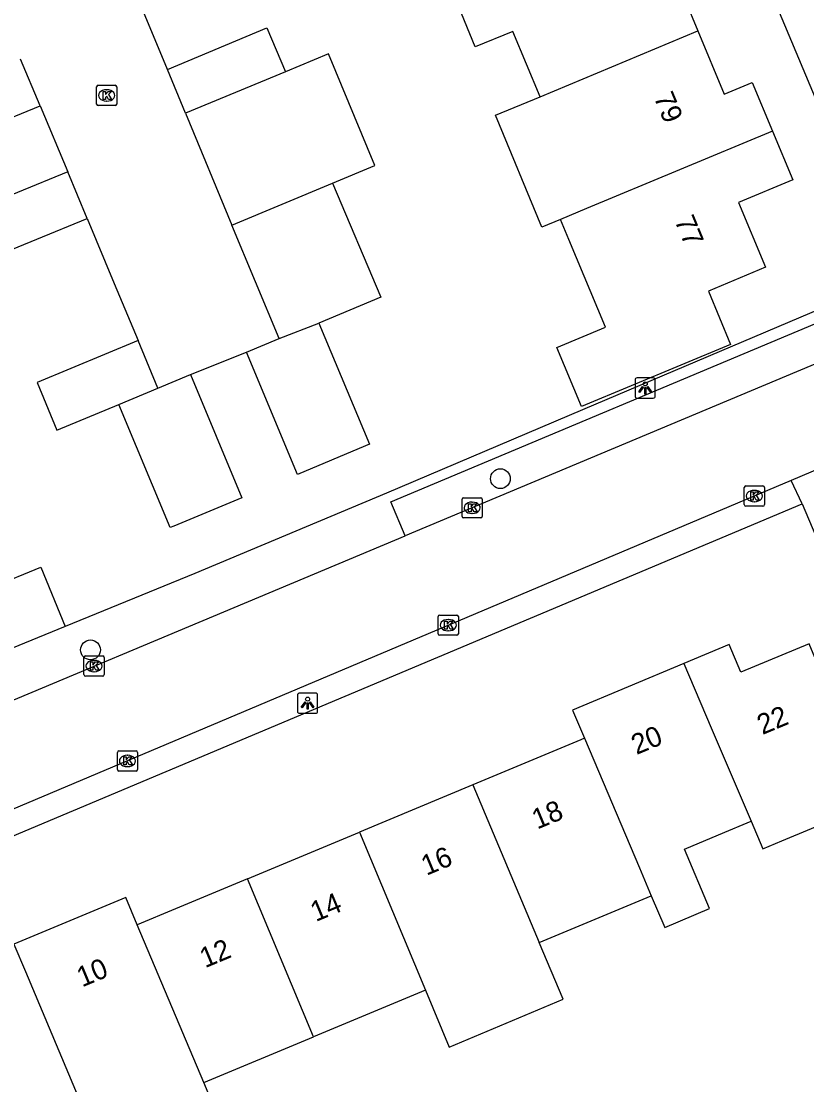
# Model space of a CAD drawing. Extents: x 157767 to 159171, y 387842 to 389425.
# Drawn here: x 158825.8 to 158864.7, y 388307.4 to 388360 of the extents above; entities that cross this region are included whole.
import ezdxf

# ---------------------------------------------------------------- set-up
doc = ezdxf.new("R2010")
doc.units = 0
for name, color, linetype in [('IMGEO_Boom', 7, 'Continuous'), ('IMGEO_Kolk', 7, 'Continuous'), ('IMGEO_Lichtpunt', 7, 'Continuous'), ('IMGEO_Muur', 7, 'Continuous'), ('IMGEO_Pand', 7, 'Continuous'), ('IMGEO_Pand_nummerreeks', 7, 'Continuous'), ('IMGEO_Rijbaan_lokaal_open', 7, 'Continuous'), ('IMGEO_Voetpad_open', 7, 'Continuous')]:
    doc.layers.add(name, color=color, linetype=linetype)

msp = doc.modelspace()

# ---------------------------------------------------------------- linework, layer by layer
at = {"layer": 'IMGEO_Boom'}
for centre in [(158849.525, 388337.403), (158829.227, 388328.933)]:
    msp.add_circle(centre, 0.489, dxfattribs=at)
at = {"layer": 'IMGEO_Kolk'}
for p, q in [((158829.527, 388355.938), (158829.527, 388356.79)), ((158829.602, 388356.864), (158830.454, 388356.864)), ((158830.015, 388356.644), (158830.04, 388356.644)), ((158830.528, 388356.79), (158830.528, 388355.938)), ((158830.038, 388356.084), (158830.013, 388356.084)), ((158830.454, 388355.864), (158829.602, 388355.864)), ((158861.673, 388337.044), (158862.525, 388337.044)), ((158847.7, 388336.462), (158848.552, 388336.462)), ((158861.598, 388336.118), (158861.598, 388336.97)), ((158862.086, 388336.824), (158862.111, 388336.824)), ((158862.599, 388336.97), (158862.599, 388336.118)), ((158847.625, 388335.536), (158847.625, 388336.388)), ((158848.113, 388336.242), (158848.138, 388336.242)), ((158848.626, 388336.388), (158848.626, 388335.536)), ((158862.525, 388336.044), (158861.673, 388336.044)), ((158862.109, 388336.264), (158862.084, 388336.264)), ((158848.552, 388335.462), (158847.7, 388335.462)), ((158848.136, 388335.682), (158848.111, 388335.682)), ((158846.443, 388329.729), (158846.443, 388330.581)), ((158846.518, 388330.655), (158847.37, 388330.655)), ((158846.931, 388330.435), (158846.956, 388330.435)), ((158847.444, 388330.581), (158847.444, 388329.729)), ((158847.37, 388329.655), (158846.518, 388329.655)), ((158846.954, 388329.875), (158846.929, 388329.875)), ((158828.979, 388328.634), (158829.831, 388328.634)), ((158828.904, 388327.708), (158828.904, 388328.56)), ((158829.392, 388328.414), (158829.417, 388328.414)), ((158829.905, 388328.56), (158829.905, 388327.708)), ((158829.831, 388327.634), (158828.979, 388327.634)), ((158829.415, 388327.854), (158829.39, 388327.854)), ((158830.556, 388323.011), (158830.556, 388323.863)), ((158830.631, 388323.937), (158831.483, 388323.937)), ((158831.557, 388323.863), (158831.557, 388323.011)), ((158831.044, 388323.717), (158831.069, 388323.717)), ((158831.483, 388322.937), (158830.631, 388322.937)), ((158831.067, 388323.157), (158831.042, 388323.157))]:
    msp.add_line(p, q, dxfattribs=at)
for points in [[(158829.527, 388355.938), (158829.527, 388356.79)], [(158829.602, 388356.864), (158830.454, 388356.864)], [(158829.848, 388356.564), (158829.971, 388356.564), (158829.971, 388356.413), (158830.101, 388356.564), (158830.265, 388356.564), (158830.119, 388356.413), (158830.272, 388356.164), (158830.12, 388356.164), (158830.035, 388356.328), (158829.971, 388356.261), (158829.971, 388356.164), (158829.848, 388356.164), (158829.848, 388356.564)], [(158830.528, 388356.79), (158830.528, 388355.938)], [(158830.454, 388355.864), (158829.602, 388355.864)], [(158861.673, 388337.044), (158862.525, 388337.044)], [(158847.7, 388336.462), (158848.552, 388336.462)], [(158861.598, 388336.118), (158861.598, 388336.97)], [(158861.919, 388336.744), (158862.042, 388336.744), (158862.042, 388336.593), (158862.172, 388336.744), (158862.336, 388336.744), (158862.19, 388336.593), (158862.343, 388336.344), (158862.191, 388336.344), (158862.106, 388336.508), (158862.042, 388336.441), (158862.042, 388336.344), (158861.919, 388336.344), (158861.919, 388336.744)], [(158862.599, 388336.97), (158862.599, 388336.118)], [(158847.625, 388335.536), (158847.625, 388336.388)], [(158847.946, 388336.162), (158848.069, 388336.162), (158848.069, 388336.011), (158848.199, 388336.162), (158848.363, 388336.162), (158848.217, 388336.011), (158848.37, 388335.762), (158848.218, 388335.762), (158848.133, 388335.926), (158848.069, 388335.859), (158848.069, 388335.762), (158847.946, 388335.762), (158847.946, 388336.162)], [(158848.626, 388336.388), (158848.626, 388335.536)], [(158862.525, 388336.044), (158861.673, 388336.044)], [(158848.552, 388335.462), (158847.7, 388335.462)], [(158846.443, 388329.729), (158846.443, 388330.581)], [(158846.518, 388330.655), (158847.37, 388330.655)], [(158846.764, 388330.355), (158846.887, 388330.355), (158846.887, 388330.204), (158847.017, 388330.355), (158847.181, 388330.355), (158847.035, 388330.204), (158847.188, 388329.955), (158847.036, 388329.955), (158846.951, 388330.119), (158846.887, 388330.052), (158846.887, 388329.955), (158846.764, 388329.955), (158846.764, 388330.355)], [(158847.444, 388330.581), (158847.444, 388329.729)], [(158847.37, 388329.655), (158846.518, 388329.655)], [(158828.979, 388328.634), (158829.831, 388328.634)], [(158828.904, 388327.708), (158828.904, 388328.56)], [(158829.225, 388328.334), (158829.348, 388328.334), (158829.348, 388328.183), (158829.478, 388328.334), (158829.642, 388328.334), (158829.496, 388328.183), (158829.649, 388327.934), (158829.497, 388327.934), (158829.412, 388328.098), (158829.348, 388328.031), (158829.348, 388327.934), (158829.225, 388327.934), (158829.225, 388328.334)], [(158829.905, 388328.56), (158829.905, 388327.708)], [(158829.831, 388327.634), (158828.979, 388327.634)], [(158830.556, 388323.011), (158830.556, 388323.863)], [(158830.631, 388323.937), (158831.483, 388323.937)], [(158831.557, 388323.863), (158831.557, 388323.011)], [(158830.877, 388323.637), (158831, 388323.637), (158831, 388323.486), (158831.13, 388323.637), (158831.294, 388323.637), (158831.148, 388323.486), (158831.301, 388323.237), (158831.149, 388323.237), (158831.064, 388323.401), (158831, 388323.334), (158831, 388323.237), (158830.877, 388323.237), (158830.877, 388323.637)], [(158831.483, 388322.937), (158830.631, 388322.937)]]:
    msp.add_lwpolyline(points, dxfattribs=at)
for centre, start, end in [((158829.604, 388356.788), 91.552, 178.448), ((158829.604, 388356.788), 91.552, 178.448), ((158830.452, 388356.788), 1.552, 88.448), ((158830.452, 388356.788), 1.552, 88.448), ((158829.604, 388355.94), 181.552, 268.448), ((158829.604, 388355.94), 181.552, 268.448), ((158830.452, 388355.94), 271.552, 358.448), ((158830.452, 388355.94), 271.552, 358.448), ((158861.675, 388336.968), 91.552, 178.448), ((158861.675, 388336.968), 91.552, 178.448), ((158862.523, 388336.968), 1.552, 88.448), ((158862.523, 388336.968), 1.552, 88.448), ((158847.702, 388336.386), 91.552, 178.448), ((158847.702, 388336.386), 91.552, 178.448), ((158848.55, 388336.386), 1.552, 88.448), ((158848.55, 388336.386), 1.552, 88.448), ((158861.675, 388336.12), 181.552, 268.448), ((158861.675, 388336.12), 181.552, 268.448), ((158862.523, 388336.12), 271.552, 358.448), ((158862.523, 388336.12), 271.552, 358.448), ((158847.702, 388335.538), 181.552, 268.448), ((158847.702, 388335.538), 181.552, 268.448), ((158848.55, 388335.538), 271.552, 358.448), ((158848.55, 388335.538), 271.552, 358.448), ((158846.52, 388330.579), 91.552, 178.448), ((158846.52, 388330.579), 91.552, 178.448), ((158847.368, 388330.579), 1.552, 88.448), ((158847.368, 388330.579), 1.552, 88.448), ((158846.52, 388329.731), 181.552, 268.448), ((158846.52, 388329.731), 181.552, 268.448), ((158847.368, 388329.731), 271.552, 358.448), ((158847.368, 388329.731), 271.552, 358.448), ((158828.981, 388328.558), 91.552, 178.448), ((158828.981, 388328.558), 91.552, 178.448), ((158829.829, 388328.558), 1.552, 88.448), ((158829.829, 388328.558), 1.552, 88.448), ((158828.981, 388327.71), 181.552, 268.448), ((158828.981, 388327.71), 181.552, 268.448), ((158829.829, 388327.71), 271.552, 358.448), ((158829.829, 388327.71), 271.552, 358.448), ((158830.633, 388323.861), 91.552, 178.448), ((158830.633, 388323.861), 91.552, 178.448), ((158831.481, 388323.861), 1.552, 88.448), ((158831.481, 388323.861), 1.552, 88.448), ((158830.633, 388323.013), 181.552, 268.448), ((158830.633, 388323.013), 181.552, 268.448), ((158831.481, 388323.013), 271.552, 358.448), ((158831.481, 388323.013), 271.552, 358.448)]:
    msp.add_arc(centre, 0.0765, start, end, dxfattribs=at)
for centre, major_axis, ratio, start_param, end_param in [((158830.014, 388356.364), (-0.387, 0.002), 0.722429, 4.712389, 7.853982), ((158830.039, 388356.364), (-0.39, 0.002), 0.717154, 1.570796, 4.712389), ((158862.085, 388336.544), (-0.387, 0.002), 0.722429, 4.712389, 7.853982), ((158862.11, 388336.544), (-0.39, 0.002), 0.717154, 1.570796, 4.712389), ((158848.112, 388335.962), (-0.387, 0.002), 0.722429, 4.712389, 7.853982), ((158848.137, 388335.962), (-0.39, 0.002), 0.717154, 1.570796, 4.712389), ((158846.93, 388330.155), (-0.387, 0.002), 0.722429, 4.712389, 7.853982), ((158846.955, 388330.155), (-0.39, 0.002), 0.717154, 1.570796, 4.712389), ((158829.391, 388328.134), (-0.387, 0.002), 0.722429, 4.712389, 7.853982), ((158829.416, 388328.134), (-0.39, 0.002), 0.717154, 1.570796, 4.712389), ((158831.043, 388323.437), (-0.387, 0.002), 0.722429, 4.712389, 7.853982), ((158831.068, 388323.437), (-0.39, 0.002), 0.717154, 1.570796, 4.712389)]:
    msp.add_ellipse(centre, major_axis=major_axis, ratio=ratio, start_param=start_param, end_param=end_param, dxfattribs=at)
at = {"layer": 'IMGEO_Lichtpunt'}
for p, q in [((158856.194, 388342.293), (158856.194, 388341.486)), ((158856.194, 388342.293), (158856.194, 388341.486)), ((158857.096, 388342.388), (158856.288, 388342.388)), ((158857.096, 388342.388), (158856.288, 388342.388)), ((158857.19, 388341.486), (158857.19, 388342.293)), ((158857.19, 388341.486), (158857.19, 388342.293)), ((158856.288, 388341.392), (158857.096, 388341.392)), ((158856.288, 388341.392), (158857.096, 388341.392)), ((158839.478, 388326.698), (158839.478, 388325.891)), ((158839.478, 388326.698), (158839.478, 388325.891)), ((158840.38, 388326.793), (158839.572, 388326.793)), ((158840.38, 388326.793), (158839.572, 388326.793)), ((158840.474, 388325.891), (158840.474, 388326.698)), ((158840.474, 388325.891), (158840.474, 388326.698)), ((158839.572, 388325.797), (158840.38, 388325.797)), ((158839.572, 388325.797), (158840.38, 388325.797))]:
    msp.add_line(p, q, dxfattribs=at)
for points in [[(158856.568, 388341.957), (158856.607, 388341.929), (158856.419, 388341.667), (158856.381, 388341.694), (158856.568, 388341.957)], [(158856.67, 388341.909), (158856.717, 388341.909), (158856.717, 388341.587), (158856.67, 388341.587), (158856.67, 388341.909)], [(158856.78, 388341.929), (158856.818, 388341.956), (158857.005, 388341.694), (158856.966, 388341.666), (158856.78, 388341.929)], [(158839.852, 388326.362), (158839.891, 388326.334), (158839.703, 388326.072), (158839.665, 388326.099), (158839.852, 388326.362)], [(158839.954, 388326.314), (158840.001, 388326.314), (158840.001, 388325.992), (158839.954, 388325.992), (158839.954, 388326.314)], [(158840.064, 388326.334), (158840.102, 388326.361), (158840.289, 388326.099), (158840.25, 388326.071), (158840.064, 388326.334)]]:
    msp.add_lwpolyline(points, dxfattribs=at)
for centre in [(158856.693, 388342.091), (158839.977, 388326.496)]:
    msp.add_circle(centre, 0.0994, dxfattribs=at)
for centre, start, end in [((158856.288, 388342.293), 90, 180), ((158856.288, 388342.293), 90, 180), ((158857.096, 388342.293), 0, 90), ((158857.096, 388342.293), 0, 90), ((158856.288, 388341.486), 180, 270), ((158856.288, 388341.486), 180, 270), ((158857.096, 388341.486), 270, 0), ((158857.096, 388341.486), 270, 360), ((158839.572, 388326.698), 90, 180), ((158839.572, 388326.698), 90, 180), ((158840.38, 388326.698), 0, 90), ((158840.38, 388326.698), 0, 90), ((158839.572, 388325.891), 180, 270), ((158839.572, 388325.891), 180, 270), ((158840.38, 388325.891), 270, 0), ((158840.38, 388325.891), 270, 360)]:
    msp.add_arc(centre, 0.0946, start, end, dxfattribs=at)
at = {"layer": 'IMGEO_Muur'}
for points in [[(158853.592, 388340.805), (158843.883, 388336.691)], [(158834.401, 388332.713), (158827.967, 388330.084)]]:
    msp.add_lwpolyline(points, dxfattribs=at)
at = {"layer": 'IMGEO_Pand'}
for points in [[(158858.364, 388365.652), (158859.366, 388363.244), (158858.005, 388362.678), (158859.304, 388359.557)], [(158851.486, 388356.302), (158850.141, 388359.534), (158848.282, 388358.76), (158847.326, 388361.056), (158849.185, 388361.83)], [(158833.035, 388357.646), (158837.962, 388359.712), (158838.881, 388357.539)], [(158851.486, 388356.302), (158859.304, 388359.557)], [(158859.304, 388359.557), (158860.604, 388356.434), (158861.988, 388357.01), (158862.992, 388354.598)], [(158826.731, 388355.855), (158825.768, 388358.162)], [(158841.213, 388352.025), (158843.306, 388352.896), (158841.006, 388358.423), (158838.881, 388357.539)], [(158833.934, 388355.48), (158833.035, 388357.646)], [(158838.881, 388357.539), (158833.934, 388355.48)], [(158820.78, 388356.121), (158821.739, 388353.812), (158826.731, 388355.855)], [(158852.503, 388350.231), (158851.58, 388349.846), (158849.275, 388355.381), (158851.486, 388356.302)], [(158833.934, 388355.48), (158836.23, 388349.951)], [(158862.992, 388354.598), (158863.997, 388352.183), (158861.312, 388351.066), (158862.646, 388347.86), (158859.821, 388346.684), (158860.92, 388344.044), (158853.534, 388340.97), (158852.316, 388343.897), (158854.722, 388344.898), (158852.92, 388349.229), (158852.503, 388350.231)], [(158862.992, 388354.598), (158853.79, 388350.766), (158852.503, 388350.231)], [(158828.099, 388352.58), (158823.099, 388350.539)], [(158829.062, 388350.273), (158828.099, 388352.58)], [(158836.23, 388349.951), (158841.213, 388352.025)], [(158841.213, 388352.025), (158843.602, 388346.377), (158840.531, 388345.089)], [(158823.099, 388350.539), (158824.059, 388348.23), (158829.062, 388350.273)], [(158838.563, 388344.333), (158836.23, 388349.951)], [(158840.531, 388345.089), (158843.039, 388339.109), (158842.839, 388339.025), (158839.478, 388337.616), (158836.946, 388343.654)], [(158838.563, 388344.333), (158840.531, 388345.089)], [(158831.585, 388344.233), (158826.584, 388342.155), (158827.563, 388339.8), (158830.638, 388341.078)], [(158832.566, 388341.883), (158831.585, 388344.233)], [(158836.946, 388343.654), (158838.563, 388344.333)], [(158834.185, 388342.555), (158836.72, 388336.453), (158833.352, 388335.053), (158833.173, 388334.979), (158830.638, 388341.078)], [(158832.566, 388341.883), (158834.185, 388342.555)], [(158830.638, 388341.078), (158832.566, 388341.883)], [(158817.629, 388335.387), (158819.766, 388330.161), (158826.765, 388333.024), (158827.967, 388330.084)], [(158827.967, 388330.084), (158815.963, 388325.173)], [(158861.936, 388320.454), (158862.517, 388319.091), (158863.455, 388319.482), (158868.069, 388321.406), (158864.805, 388329.233), (158861.425, 388327.823), (158860.853, 388329.195), (158858.608, 388328.259)], [(158858.608, 388328.259), (158853.092, 388325.958), (158853.683, 388324.566)], [(158858.608, 388328.259), (158859.966, 388325.075), (158861.936, 388320.454)], [(158853.683, 388324.566), (158853.5, 388324.49), (158848.152, 388322.26)], [(158853.683, 388324.566), (158856.409, 388318.149), (158856.995, 388316.77)], [(158848.152, 388322.26), (158842.547, 388319.922)], [(158848.152, 388322.26), (158851.45, 388314.457)], [(158856.995, 388316.77), (158857.666, 388315.19), (158859.883, 388316.132), (158858.632, 388319.076), (158860.636, 388319.911), (158861.738, 388320.371), (158861.936, 388320.454)], [(158837.008, 388317.612), (158842.547, 388319.922)], [(158842.547, 388319.922), (158845.807, 388312.104)], [(158837.008, 388317.612), (158833.439, 388316.124), (158831.543, 388315.333)], [(158840.268, 388309.794), (158837.008, 388317.612)], [(158831.543, 388315.333), (158830.973, 388316.685), (158825.434, 388314.375)], [(158851.45, 388314.457), (158856.995, 388316.77)], [(158834.834, 388307.527), (158831.543, 388315.333)], [(158825.434, 388314.375), (158826.006, 388313.02), (158829.312, 388305.178), (158830.288, 388302.937)], [(158845.807, 388312.104), (158846.983, 388309.285), (158852.639, 388311.644), (158851.45, 388314.457)], [(158845.807, 388312.104), (158840.268, 388309.794)], [(158834.834, 388307.527), (158840.268, 388309.794)], [(158830.288, 388302.937), (158835.79, 388305.232), (158834.834, 388307.527)]]:
    msp.add_lwpolyline(points, dxfattribs=at)
at = {"layer": 'IMGEO_Rijbaan_lokaal_open'}
for points in [[(158833.035, 388357.646), (158831.693, 388360.899)], [(158826.731, 388355.855), (158828.099, 388352.58)], [(158829.062, 388350.273), (158830.402, 388347.065), (158831.585, 388344.233)], [(158867.141, 388343.929), (158844.805, 388334.58)], [(158834.185, 388342.555), (158836.946, 388343.654)], [(158869.266, 388337.403), (158866.837, 388338.544), (158863.926, 388337.315)], [(158863.926, 388337.315), (158818.069, 388317.962)], [(158816.122, 388322.575), (158844.805, 388334.58)]]:
    msp.add_lwpolyline(points, dxfattribs=at)
at = {"layer": 'IMGEO_Voetpad_open'}
for points in [[(158838.652, 388419.211), (158868.881, 388347.284), (158853.592, 388340.805), (158843.883, 388336.691), (158834.401, 388332.713), (158827.967, 388330.084)], [(158844.805, 388334.58), (158844.104, 388336.251), (158866.429, 388345.624), (158867.141, 388343.929)], [(158864.471, 388336.155), (158863.926, 388337.315)], [(158815.889, 388313.028), (158814.921, 388315.336), (158864.471, 388336.155)], [(158864.471, 388336.155), (158869.927, 388323.243), (158873.158, 388315.598), (158876.076, 388308.691)]]:
    msp.add_lwpolyline(points, dxfattribs=at)

# ---------------------------------------------------------------- texts
at = {"layer": 'IMGEO_Pand_nummerreeks'}
for s, rotation, p in [('79', 292.7978, (158857.101, 388356.278)), ('77', 292.5919, (158858.131, 388350.174)), ('22', 22.6433, (158862.496, 388324.716)), ('20', 22.6376, (158856.265, 388323.729)), ('18', 22.6376, (158851.346, 388320.039)), ('16', 22.6376, (158845.862, 388317.751)), ('14', 22.6386, (158840.381, 388315.465)), ('12', 22.6376, (158834.899, 388313.178)), ('10', 22.6433, (158828.81, 388312.23))]:
    msp.add_text(s, height=1, rotation=rotation, dxfattribs=at).set_placement(p)

doc.saveas('drawing.dxf')
